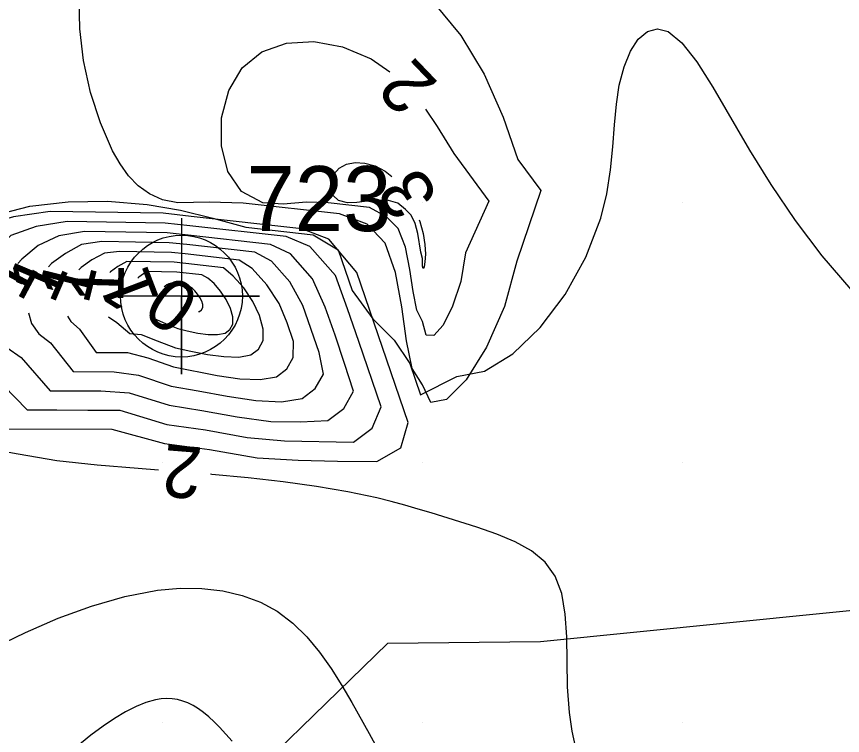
# Model space of a CAD drawing. Extents: x 2602990 to 2605851, y 618069 to 619180.
# Drawn here: x 2603924.39 to 2603956.15, y 618429.51 to 618457.17 of the extents above; entities that cross this region are included whole.
import ezdxf

# ---------------------------------------------------------------- set-up
doc = ezdxf.new("R2010")
doc.units = 0
for name, color, linetype in [('DTM Contours Major', 7, 'Continuous'), ('DTM Contours Major Text', 7, 'Continuous'), ('DTM Contours Minor', 7, 'Continuous'), ('DTM Contours Minor Text', 7, 'Continuous'), ('Exist DTM Crownline', 7, 'Continuous'), ('Exist DTM QL2 LIDAR Elevation Point', 7, 'Continuous'), ('Exist DTM Regular Point CELL', 7, 'Continuous'), ('Exist DTM Regular Point Cogo Number', 7, 'Continuous'), ('Exist Roads EOP', 7, 'Continuous'), ('PH Exist DTM Obscure Area', 7, 'Continuous')]:
    doc.layers.add(name, color=color, linetype=linetype)

# ---------------------------------------------------------------- blocks, each defined once
blk = doc.blocks.new('EXIST DTM REGULAR POINT')
at = {"layer": 'Exist DTM Regular Point CELL'}
blk.add_lwpolyline([(0, 0.06), (0, -0.06), (0, 0), (0.06, 0), (-0.06, 0)], dxfattribs=at)
blk.add_circle((0, 0), 0.04688, dxfattribs=at)

msp = doc.modelspace()

# ---------------------------------------------------------------- linework, layer by layer
at = {"layer": 'DTM Contours Major'}
for points in [[(2603923.547, 618449.529), (2603924.904, 618449.871), (2603926.369, 618450.043), (2603927.89, 618450.059), (2603929.415, 618449.933), (2603930.698, 618449.721), (2603931.938, 618449.414), (2603933.205, 618449.062), (2603935.8, 618448.767), (2603936.758, 618448.192), (2603937.291, 618446.623), (2603938.093, 618445.543), (2603938.913, 618444.716), (2603939.51, 618443.818), (2603939.927, 618442.609), (2603941.321, 618443.318), (2603942.384, 618443.53), (2603943.474, 618444.189), (2603944.527, 618445.2), (2603945.484, 618446.47), (2603946.281, 618447.903), (2603946.856, 618449.405), (2603947.085, 618450.346), (2603947.231, 618451.265), (2603947.323, 618452.154), (2603947.391, 618453.001), (2603947.464, 618453.794), (2603947.57, 618454.525), (2603947.752, 618455.236), (2603947.999, 618455.834), (2603948.302, 618456.293), (2603948.651, 618456.59), (2603949.036, 618456.698), (2603949.449, 618456.593), (2603949.981, 618456.156), (2603950.549, 618455.421), (2603951.164, 618454.449), (2603952.578, 618452.029), (2603953.398, 618450.7), (2603954.338, 618449.319), (2603955.366, 618447.964), (2603956.475, 618446.661)], [(2603929.851, 618439.718), (2603929.064, 618439.776), (2603927.487, 618439.902), (2603925.932, 618440.073), (2603924.451, 618440.325), (2603923.148, 618440.562)], [(2603945.907, 618428.963), (2603945.757, 618429.675), (2603945.654, 618430.395), (2603945.584, 618431.385), (2603945.562, 618432.362), (2603945.546, 618433.3), (2603945.493, 618434.176), (2603945.36, 618434.965), (2603945.106, 618435.643), (2603944.713, 618436.179), (2603944.191, 618436.611), (2603943.564, 618436.962), (2603942.857, 618437.256), (2603942.093, 618437.516), (2603940.333, 618438.068), (2603939.837, 618438.221), (2603939.325, 618438.37), (2603938.795, 618438.515), (2603938.242, 618438.652), (2603937.123, 618438.887), (2603935.918, 618439.09), (2603934.639, 618439.267), (2603933.296, 618439.42), (2603931.902, 618439.554), (2603931.844, 618439.559)]]:
    msp.add_lwpolyline(points, dxfattribs=at)
at = {"layer": 'DTM Contours Minor'}
for points in [[(2603938.583, 618459.222), (2603939.092, 618458.876), (2603939.77, 618458.33), (2603940.424, 618457.702), (2603941.469, 618456.435), (2603942.379, 618454.953), (2603943.102, 618453.299), (2603943.67, 618451.668), (2603944.553, 618450.474), (2603943.624, 618447.756), (2603943.155, 618446.015), (2603942.466, 618444.441), (2603941.682, 618443.192), (2603940.927, 618442.43), (2603940.325, 618442.314), (2603940, 618443.004), (2603939.609, 618443.628), (2603939.38, 618444.696), (2603939.202, 618445.996), (2603938.965, 618447.317), (2603938.56, 618448.448), (2603937.877, 618449.178)], [(2603937.877, 618449.178), (2603936.804, 618449.577), (2603933.101, 618449.991), (2603931.798, 618450.024), (2603930.589, 618450), (2603930.004, 618450.12), (2603929.501, 618450.34), (2603929.069, 618450.65), (2603928.697, 618451.038), (2603928.371, 618451.494), (2603928.081, 618452.006), (2603927.611, 618453.075), (2603927.235, 618454.248), (2603926.966, 618455.472), (2603926.817, 618456.692), (2603926.8, 618457.855)], [(2603938.614, 618449.463), (2603937.964, 618449.814), (2603936.367, 618449.994), (2603935.534, 618450.031), (2603934.647, 618449.943), (2603933.855, 618450), (2603933.045, 618450.436), (2603932.517, 618451.21), (2603932.264, 618452.198), (2603932.276, 618453.275), (2603932.547, 618454.315), (2603933.068, 618455.193), (2603933.826, 618455.808), (2603934.764, 618456.142), (2603935.819, 618456.202), (2603936.926, 618455.998), (2603938.021, 618455.537), (2603938.739, 618455.039)], [(2603940.112, 618453.604), (2603940.563, 618452.935), (2603941.204, 618451.894), (2603942.546, 618450.066), (2603941.659, 618448.072), (2603941.47, 618446.977), (2603941.159, 618446.022), (2603940.791, 618445.298), (2603940.432, 618444.898), (2603940.147, 618444.912), (2603940, 618445.432), (2603939.782, 618445.874), (2603939.641, 618446.587), (2603939.515, 618447.436), (2603939.343, 618448.288), (2603939.063, 618449.009), (2603938.614, 618449.463)], [(2603939.351, 618449.749), (2603939.057, 618449.986), (2603938.692, 618450.089), (2603938.285, 618450.098), (2603937.867, 618450.058), (2603937.469, 618450.011), (2603937.121, 618450), (2603936.776, 618450.092), (2603936.562, 618450.285), (2603936.468, 618450.542), (2603936.483, 618450.827), (2603936.597, 618451.103), (2603936.798, 618451.331), (2603937.077, 618451.482), (2603937.412, 618451.548), (2603937.786, 618451.527), (2603938.177, 618451.418), (2603938.566, 618451.22), (2603938.826, 618451.015)], [(2603939.165, 618440.578), (2603939.456, 618441.553), (2603937.473, 618447.316), (2603936.403, 618448.608), (2603935.359, 618449.002), (2603931.108, 618449.48), (2603930.021, 618449.598), (2603925.683, 618449.664), (2603924.273, 618449.467), (2603923.138, 618449.139), (2603922.277, 618448.222), (2603921.886, 618447.78)], [(2603939.875, 618449.342), (2603939.898, 618449.282), (2603940.023, 618448.825), (2603940.094, 618448.391), (2603940.113, 618448.027), (2603940.097, 618447.732), (2603940.062, 618447.536), (2603940.024, 618447.471), (2603939.999, 618447.569), (2603940, 618447.86), (2603939.936, 618448.096), (2603939.816, 618448.819), (2603939.719, 618449.201), (2603939.57, 618449.528), (2603939.351, 618449.749)], [(2603938.069, 618441.335), (2603938.417, 618442.149), (2603937.548, 618444.663), (2603937.118, 618445.928), (2603936.656, 618447.201), (2603935.667, 618448.323), (2603934.756, 618448.701), (2603931.047, 618449.12), (2603930.099, 618449.22), (2603926.335, 618449.279), (2603925.144, 618449.093), (2603924.166, 618448.749), (2603923.434, 618448.017), (2603923.239, 618447.8)], [(2603936.974, 618442.093), (2603937.345, 618442.76), (2603937.002, 618443.823), (2603936.636, 618444.903), (2603936.258, 618445.992), (2603935.775, 618447.082), (2603934.93, 618448.038), (2603934.152, 618448.4), (2603930.988, 618448.757), (2603930.179, 618448.844), (2603926.996, 618448.892), (2603926.017, 618448.736), (2603925.221, 618448.356), (2603924.588, 618447.831), (2603924.438, 618447.669)], [(2603935.878, 618442.851), (2603936.188, 618443.409), (2603936.028, 618444.241), (2603935.402, 618446.056), (2603934.893, 618446.963), (2603934.193, 618447.752), (2603933.549, 618448.101), (2603930.932, 618448.395), (2603930.262, 618448.467), (2603927.666, 618448.508), (2603926.891, 618448.395), (2603926.265, 618448.055), (2603925.736, 618447.664), (2603925.614, 618447.535)], [(2603934.783, 618443.609), (2603935.03, 618444.055), (2603935.035, 618444.667), (2603934.794, 618445.388), (2603934.484, 618446.126), (2603934.009, 618446.844), (2603933.456, 618447.467), (2603932.947, 618447.8), (2603930.878, 618448.033), (2603930.351, 618448.089), (2603928.344, 618448.121), (2603927.764, 618448.067), (2603927.283, 618447.806), (2603926.876, 618447.508), (2603926.786, 618447.416)], [(2603933.688, 618444.366), (2603933.87, 618444.698), (2603933.875, 618445.144), (2603933.732, 618445.661), (2603933.471, 618446.203), (2603933.124, 618446.725), (2603932.719, 618447.182), (2603932.346, 618447.496), (2603930.445, 618447.714), (2603928.63, 618447.737), (2603928.289, 618447.556), (2603928, 618447.348), (2603927.972, 618447.32)], [(2603932.592, 618445.124), (2603932.709, 618445.337), (2603932.712, 618445.618), (2603932.621, 618445.94), (2603932.456, 618446.278), (2603932.237, 618446.606), (2603931.983, 618446.897), (2603931.749, 618447.101), (2603931.509, 618447.226), (2603930.549, 618447.333), (2603929.965, 618447.346), (2603929.464, 618447.352), (2603929.265, 618447.265), (2603929.088, 618447.142), (2603929.049, 618447.105)], [(2603931.497, 618445.882), (2603931.546, 618445.971), (2603931.547, 618446.086), (2603931.509, 618446.218), (2603931.44, 618446.355), (2603931.35, 618446.49), (2603931.246, 618446.612), (2603931.151, 618446.7), (2603931.054, 618446.773), (2603930.954, 618446.83), (2603930.855, 618446.875), (2603930.755, 618446.906), (2603930.657, 618446.925), (2603930.547, 618446.934), (2603930.441, 618446.929), (2603930.341, 618446.912), (2603930.25, 618446.883), (2603930.168, 618446.845), (2603930.098, 618446.798), (2603930.071, 618446.772)], [(2603920.931, 618446.051), (2603920.809, 618445.625), (2603920.791, 618444.749), (2603921.024, 618443.957), (2603921.517, 618443.299), (2603922.603, 618441.3), (2603928.05, 618441.294), (2603930.084, 618440.741), (2603931.804, 618440.514), (2603933.636, 618440.186), (2603935.219, 618440.096), (2603936.738, 618440.065), (2603938.247, 618440.043), (2603939.165, 618440.578)], [(2603922.243, 618446.098), (2603922.167, 618445.846), (2603922.148, 618445.116), (2603922.344, 618444.448), (2603922.765, 618443.882), (2603923.423, 618443.44), (2603924.792, 618442.032), (2603925.943, 618442.033), (2603927.133, 618442.029), (2603928.366, 618442.018), (2603930.168, 618441.477), (2603931.661, 618441.262), (2603933.254, 618440.973), (2603934.698, 618440.84), (2603937.349, 618440.795), (2603938.069, 618441.335)], [(2603923.515, 618445.942), (2603923.499, 618445.467), (2603923.66, 618444.916), (2603924.01, 618444.437), (2603924.559, 618444.044), (2603925.676, 618442.766), (2603927.635, 618442.769), (2603928.725, 618442.695), (2603930.252, 618442.214), (2603931.518, 618442.014), (2603932.872, 618441.764), (2603934.167, 618441.593), (2603935.31, 618441.572), (2603936.364, 618441.629), (2603936.974, 618442.093)], [(2603931.382, 618445.817), (2603931.421, 618445.825), (2603931.497, 618445.882)], [(2603924.852, 618445.765), (2603924.969, 618445.354), (2603925.248, 618444.957), (2603925.691, 618444.615), (2603926.559, 618443.505), (2603928.145, 618443.501), (2603929.083, 618443.368), (2603930.336, 618442.95), (2603931.376, 618442.77), (2603932.491, 618442.56), (2603933.589, 618442.393), (2603934.581, 618442.338), (2603935.375, 618442.467), (2603935.878, 618442.851)], [(2603926.343, 618445.637), (2603926.477, 618445.433), (2603926.814, 618445.143), (2603927.444, 618444.24), (2603928.039, 618444.244), (2603928.651, 618444.24), (2603929.439, 618444.034), (2603930.42, 618443.687), (2603932.11, 618443.362), (2603932.976, 618443.235), (2603933.759, 618443.199), (2603934.386, 618443.307), (2603934.783, 618443.609)], [(2603927.924, 618445.618), (2603928.249, 618445.394), (2603928.742, 618444.978), (2603929.183, 618444.939), (2603929.794, 618444.693), (2603930.504, 618444.423), (2603931.093, 618444.296), (2603931.732, 618444.171), (2603932.365, 618444.082), (2603932.938, 618444.062), (2603933.397, 618444.146), (2603933.688, 618444.366)], [(2603929.626, 618445.593), (2603929.768, 618445.516), (2603930.145, 618445.341), (2603930.587, 618445.16), (2603930.955, 618445.07), (2603931.356, 618444.99), (2603931.756, 618444.937), (2603932.119, 618444.929), (2603932.409, 618444.986), (2603932.592, 618445.124)], [(2603923.523, 618432.889), (2603924.731, 618433.474), (2603925.99, 618434.016), (2603927.273, 618434.487), (2603928.554, 618434.857), (2603929.807, 618435.097), (2603930.68, 618435.174), (2603931.518, 618435.167), (2603932.316, 618435.076), (2603933.068, 618434.899), (2603933.767, 618434.636), (2603934.409, 618434.287), (2603935.01, 618433.835), (2603935.55, 618433.307), (2603936.039, 618432.719), (2603936.485, 618432.09), (2603936.897, 618431.436), (2603937.282, 618430.775), (2603937.945, 618429.588), (2603938.583, 618428.429)], [(2603932.68, 618429.287), (2603932.193, 618429.832), (2603931.987, 618430.038), (2603931.784, 618430.224), (2603931.583, 618430.39), (2603931.382, 618430.535), (2603931.181, 618430.658), (2603930.978, 618430.758), (2603930.78, 618430.833), (2603930.579, 618430.886), (2603930.374, 618430.917), (2603930.164, 618430.927), (2603929.949, 618430.914), (2603929.728, 618430.879), (2603929.364, 618430.779), (2603928.982, 618430.626), (2603928.58, 618430.421), (2603928.157, 618430.167), (2603927.713, 618429.864), (2603927.247, 618429.516), (2603926.235, 618428.682)]]:
    msp.add_lwpolyline(points, dxfattribs=at)
at = {"layer": 'Exist DTM Crownline'}
msp.add_spline([(2603233.488, 618380.754), (2603285.185, 618400.095), (2603335.457, 618418.629), (2603390.812, 618439.069), (2603440.087, 618457.325), (2603493.996, 618477.231), (2603542.655, 618495.301), (2603600.808, 618516.867), (2603653.659, 618536.362), (2603706.222, 618555.742), (2603764.811, 618577.593), (2603823.52, 618599.847), (2603878.564, 618620.56), (2603937.951, 618643.078), (2603997.369, 618665.789), (2604036.209, 618680.665), (2604055.311, 618688.017)], degree=3, dxfattribs=at)
at = {"layer": 'Exist DTM QL2 LIDAR Elevation Point'}
for p, q in [((2603930, 618450), (2603930, 618450)), ((2603940, 618450), (2603940, 618450)), ((2603950, 618450), (2603950, 618450)), ((2603930, 618440), (2603930, 618440)), ((2603940, 618440), (2603940, 618440)), ((2603950, 618440), (2603950, 618440)), ((2603930, 618430), (2603930, 618430)), ((2603940, 618430), (2603940, 618430)), ((2603950, 618430), (2603950, 618430))]:
    msp.add_line(p, q, dxfattribs=at)
at = {"layer": 'Exist Roads EOP'}
for points in [[(2603230.17, 618389.98), (2603282.929, 618409.597), (2603332.773, 618427.868), (2603388.167, 618448.413), (2603437.203, 618466.721), (2603490.778, 618486.527), (2603539.039, 618504.558), (2603597.451, 618526.156), (2603651.053, 618545.972), (2603705.208, 618566.084), (2603762.02, 618587.183), (2603820.334, 618609.162), (2603876.341, 618629.99), (2603934.909, 618652.28), (2603996.409, 618675.568), (2604033.216, 618689.957), (2604052.01, 618697.199)], [(2604034.633, 618668.486), (2603984.89, 618650.123), (2603936.767, 618631.654), (2603888.195, 618613.335), (2603837.766, 618594.258), (2603782.918, 618573.705), (2603731.939, 618554.39), (2603671.126, 618532.171), (2603621.822, 618514.106), (2603561.545, 618491.877), (2603506.421, 618471.293), (2603452.163, 618451.33), (2603398.364, 618431.316), (2603341.431, 618410.355), (2603281.65, 618388.199), (2603223.033, 618366.475), (2603185.717, 618352.612)]]:
    msp.add_spline(points, degree=3, dxfattribs=at)
at = {"layer": 'PH Exist DTM Obscure Area'}
msp.add_lwpolyline([(2604022.086, 618477.726), (2604019.259, 618467.936), (2604018.502, 618462.167), (2604019.895, 618453.366), (2604024.27, 618440.836), (2604024.713, 618432.847), (2604014.209, 618426.144), (2604009.904, 618432.561), (2604004.805, 618436.382), (2603989.998, 618435.861), (2603973.537, 618436.026), (2603944.533, 618433.11), (2603938.655, 618433.043), (2603931.562, 618426.144)], dxfattribs=at)

# ---------------------------------------------------------------- block references
at = {"layer": 'Exist DTM Regular Point CELL', "xscale": 50, "yscale": 50}
msp.add_blockref('EXIST DTM REGULAR POINT', (2603930.73, 618446.412), dxfattribs=at)

# ---------------------------------------------------------------- texts
at = {"layer": 'DTM Contours Major Text'}
msp.add_text('2', height=2, rotation=175.4234, dxfattribs=at).set_placement((2603931.579, 618440.584))
at = {"layer": 'DTM Contours Minor Text'}
for s, rotation, p in [('2', 133.7461, (2603940.652, 618454.592)), ('3', 122.1049, (2603940.653, 618450.227)), ('1', 61.8895, (2603924.569, 618446.129)), ('1', 66.7058, (2603925.814, 618446.054)), ('1', 76.0198, (2603927.137, 618446.046)), ('1', 88.399, (2603928.486, 618446.131)), ('1', 110.8714, (2603929.904, 618446.275)), ('0', 143.9142, (2603931.538, 618446.438))]:
    msp.add_text(s, height=2, rotation=rotation, dxfattribs=at).set_placement(p)
at = {"layer": 'Exist DTM Regular Point Cogo Number'}
msp.add_text('723', height=2.5, dxfattribs=at).set_placement((2603933.23, 618448.912))

doc.saveas('drawing.dxf')
